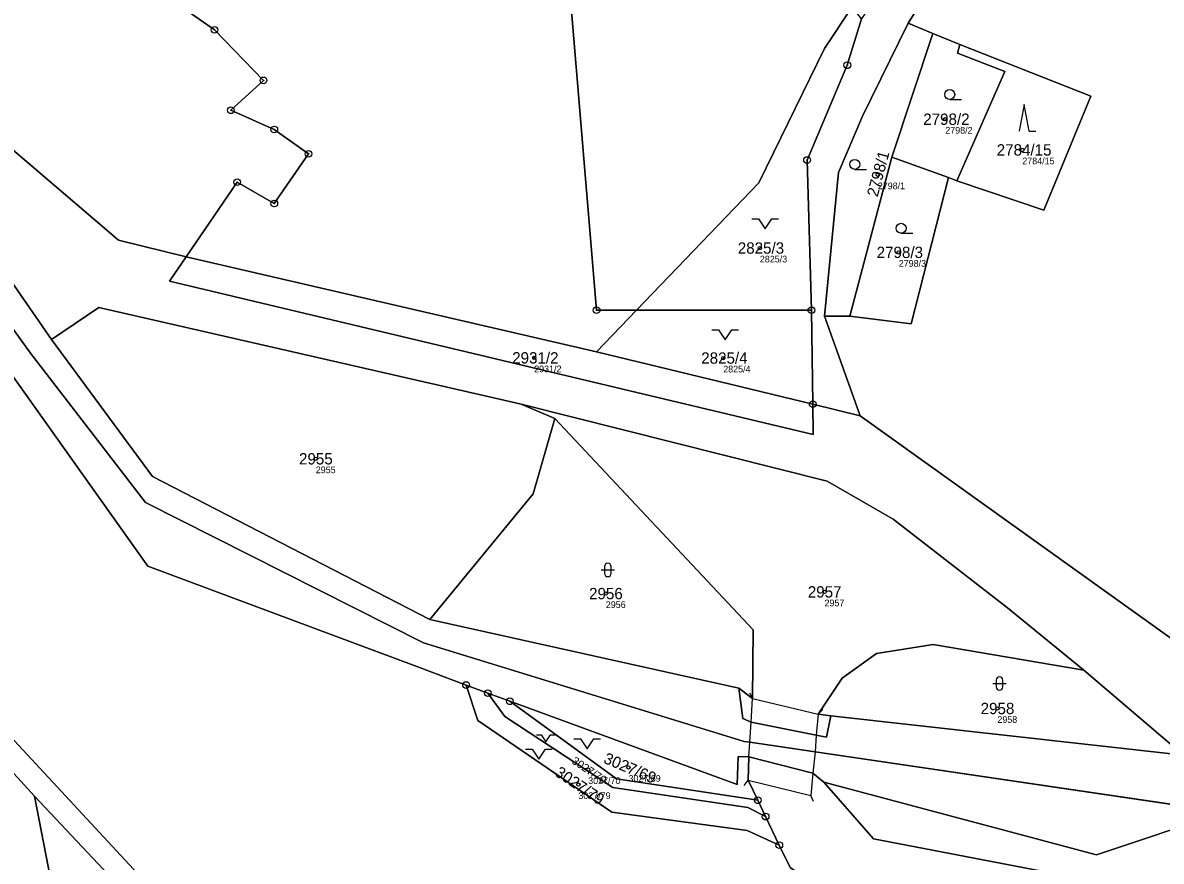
# Model space of a CAD drawing. Extents: x -751550 to -746116, y -1055108 to -1050700.
# Drawn here: x -750782.2 to -750611.5, y -1051997.2 to -1051871.5 of the extents above; entities that cross this region are included whole.
import ezdxf

# ---------------------------------------------------------------- set-up
doc = ezdxf.new("R2010")
doc.units = 0
for name, color, linetype in [('Definiční body', 7, 'Continuous'), ('Hranice parcel', 7, 'Continuous'), ('Parcelní čísla', 7, 'Continuous'), ('Polygon parcely', 7, 'Continuous'), ('Vnitřní kresba', 7, 'Continuous'), ('Značky bodu BP', 7, 'Continuous'), ('Značky kultur', 7, 'Continuous')]:
    doc.layers.add(name, color=color, linetype=linetype)

msp = doc.modelspace()

# ---------------------------------------------------------------- linework, layer by layer
at = {"layer": 'Definiční body'}
for centre in [(-750643.89, -1051885.94), (-750632.34, -1051890.54), (-750654.01, -1051894.28), (-750671.7, -1051905.26), (-750650.87, -1051905.91), (-750705.54, -1051921.73), (-750677.19, -1051921.76), (-750738.3, -1051936.87), (-750694.8, -1051957.09), (-750662, -1051956.83), (-750636.08, -1051974.32), (-750691.4, -1051983.15), (-750697.44, -1051983.48), (-750698.92, -1051985.73)]:
    msp.add_circle(centre, 0.25, dxfattribs=at)
at = {"layer": 'Hranice parcel'}
for p, q in [((-750649.48, -1051871.55), (-750645.74, -1051873.09)), ((-750651.91, -1051891.62), (-750645.74, -1051873.09)), ((-750645.74, -1051873.09), (-750641.71, -1051874.75)), ((-750658.19, -1051915.5), (-750651.91, -1051891.62)), ((-750651.91, -1051891.62), (-750643.43, -1051894.67)), ((-750642.15, -1051895.18), (-750643.43, -1051894.67)), ((-750696.2, -1051920.85), (-750757.74, -1051906.59)), ((-750690.2, -1051914.59), (-750696.2, -1051920.85)), ((-750690.2, -1051914.59), (-750663.97, -1051914.59)), ((-750663.97, -1051914.59), (-750663.77, -1051928.69)), ((-750658.19, -1051915.5), (-750662.01, -1051915.5)), ((-750662.01, -1051915.5), (-750656.64, -1051930.42)), ((-750663.77, -1051928.69), (-750696.2, -1051920.85)), ((-750707.47, -1051928.67), (-750702.43, -1051930.85)), ((-750663.77, -1051928.69), (-750656.64, -1051930.42)), ((-750656.64, -1051930.42), (-750596.3, -1051973.61)), ((-750721.18, -1051960.95), (-750674.87, -1051971.28)), ((-750608.15, -1051981.3), (-750623.13, -1051968.57)), ((-750714.01, -1051976.13), (-750715.76, -1051970.8)), ((-750712.49, -1051972.01), (-750715.76, -1051970.8)), ((-750709.2, -1051973.24), (-750712.49, -1051972.01)), ((-750712.49, -1051972.01), (-750709.95, -1051975.52)), ((-750661.07, -1051975.4), (-750608.15, -1051981.3)), ((-750673.02, -1051976.38), (-750663.26, -1051978.3)), ((-750663.4, -1051980.82), (-750673.2, -1051979.37)), ((-750602.07, -1051989.86), (-750663.4, -1051980.82)), ((-750663.77, -1051984), (-750673.34, -1051981.59)), ((-750662.09, -1051985.38), (-750663.77, -1051984)), ((-750757.86, -1052103.74), (-750780.49, -1051987.46)), ((-750673.52, -1051989.17), (-750670.83, -1051990.54)), ((-750672, -1051988.09), (-750670.83, -1051990.54)), ((-750670.83, -1051990.54), (-750668.78, -1051994.82)), ((-750668.78, -1051994.82), (-750673.62, -1051992.64))]:
    msp.add_line(p, q, dxfattribs=at)
for points in [[(-750613.87, -1051803.77), (-750616.24, -1051819.09), (-750649.48, -1051871.55)], [(-750848.55, -1051816.82), (-750813.72, -1051851.05), (-750801.03, -1051875.77), (-750767.89, -1051904.07), (-750757.74, -1051906.59)], [(-750757.74, -1051906.59), (-750750.07, -1051895.39), (-750744.51, -1051898.59), (-750739.38, -1051891.12), (-750744.51, -1051887.48), (-750751.03, -1051884.6), (-750746.12, -1051880.11), (-750753.49, -1051872.53), (-750779.47, -1051854.37), (-750797.11, -1051873.06), (-750799.03, -1051868.36), (-750794.44, -1051867.61), (-750793.8, -1051868.36), (-750778.83, -1051850.68), (-750767.79, -1051846.4), (-750761.26, -1051841), (-750770.04, -1051829.97), (-750771.4, -1051831.32), (-750814.64, -1051840.55), (-750744.15, -1051817.15), (-750706.54, -1051837.62), (-750702.26, -1051842.13), (-750696.18, -1051914.59), (-750690.2, -1051914.59)], [(-750722.15, -1051964.48), (-750763.83, -1051943.41), (-750781.07, -1051921.05), (-750800.64, -1051893.97), (-750821.94, -1051858.92), (-750833.31, -1051845.09), (-750835.66, -1051844.3), (-750853.81, -1051842.93), (-750865.9, -1051845.93), (-750864.08, -1051893.52), (-750886.39, -1051946.93), (-750902.37, -1051978.88), (-750932.59, -1052007.62), (-750955.96, -1052016.91), (-750975.88, -1052023.38), (-750991.94, -1052026.43), (-750997.86, -1052025.42), (-751016.42, -1052020.68), (-751044.85, -1052011.41), (-751055.26, -1052008.37), (-751075.73, -1052011.31), (-751079.58, -1052009.98)], [(-750777.95, -1051918.96), (-750797.03, -1051891.44), (-750819.36, -1051857.11), (-750830.62, -1051843.19)], [(-750657.87, -1051869.07), (-750662, -1051875.32), (-750671.85, -1051895.46), (-750690.2, -1051914.59)], [(-750663.97, -1051914.59), (-750664.62, -1051892.06), (-750658.58, -1051877.85), (-750656.44, -1051870.9)], [(-750662.01, -1051915.5), (-750659.89, -1051893.95), (-750656.3, -1051885.49), (-750649.48, -1051871.55)], [(-750641.71, -1051874.75), (-750642.04, -1051876.01), (-750634.96, -1051878.76), (-750642.15, -1051895.18)], [(-750641.71, -1051874.75), (-750622.05, -1051882.47), (-750629.1, -1051899.56), (-750642.15, -1051895.18)], [(-750643.43, -1051894.67), (-750649.03, -1051916.63), (-750658.19, -1051915.5)], [(-750831.67, -1051898.49), (-750801.09, -1051964.93), (-750780.49, -1051987.46)], [(-750825.82, -1051901.56), (-750797.62, -1051963.95), (-750748.38, -1052017), (-750674.43, -1052070.87), (-750661.75, -1052076.3), (-750638.27, -1052090.6), (-750624.97, -1052104.75), (-750623.49, -1052108.2)], [(-750663.77, -1051928.69), (-750663.71, -1051933.21), (-750760.24, -1051910.24), (-750757.74, -1051906.59)], [(-750777.95, -1051918.96), (-750770.85, -1051914.17), (-750712.04, -1051927.63), (-750707.47, -1051928.67)], [(-750721.18, -1051960.95), (-750762.77, -1051939.55), (-750777.95, -1051918.96)], [(-750715.76, -1051970.8), (-750723.12, -1051968.02), (-750763.46, -1051953), (-750784.48, -1051923.43)], [(-750623.13, -1051968.57), (-750634.58, -1051959.24), (-750651.73, -1051945.92), (-750661.61, -1051940.23), (-750707.47, -1051928.67)], [(-750702.43, -1051930.85), (-750705.67, -1051942.14), (-750721.18, -1051960.95)], [(-750674.87, -1051971.28), (-750672.8, -1051972.84), (-750672.69, -1051962.51), (-750702.43, -1051930.85)], [(-750673.2, -1051979.37), (-750674.03, -1051979.25), (-750722.15, -1051964.48)], [(-750661.07, -1051975.4), (-750662.97, -1051975.15), (-750659.33, -1051969.75), (-750654.22, -1051966.09), (-750645.73, -1051964.74), (-750623.13, -1051968.57)], [(-750674.87, -1051971.28), (-750674.27, -1051975.84), (-750673.02, -1051976.38)], [(-750709.2, -1051973.24), (-750693.18, -1051984.89), (-750672, -1051988.09)], [(-750673.34, -1051981.59), (-750674.96, -1051981.52), (-750675.12, -1051985.71), (-750709.2, -1051973.24)], [(-750709.95, -1051975.52), (-750693.76, -1051986.16), (-750673.52, -1051989.17)], [(-750663.26, -1051978.3), (-750661.7, -1051978.61), (-750661.07, -1051975.4)], [(-750673.62, -1051992.64), (-750693.88, -1051989.85), (-750714.01, -1051976.13)], [(-750673.34, -1051981.59), (-750673.44, -1051985.08), (-750672, -1051988.09)], [(-750602.07, -1051989.86), (-750621.2, -1051996.27), (-750662.09, -1051985.38)], [(-750662.09, -1051985.38), (-750654.64, -1051993.88), (-750599.24, -1052004.51), (-750587.34, -1052006.09), (-750569.16, -1052010.23), (-750564.93, -1052017.74), (-750557.51, -1052019.53), (-750548.59, -1052023.35), (-750541.94, -1052027.66), (-750534.47, -1052033.59), (-750527.11, -1052040.17), (-750515.5, -1052055.48)], [(-750780.49, -1051987.46), (-750752.62, -1052017.05), (-750676.13, -1052074.7), (-750638.35, -1052096.77), (-750628.25, -1052106.56), (-750624.63, -1052117.53)], [(-750668.78, -1051994.82), (-750667.17, -1051998.19), (-750658.54, -1052003.97), (-750648.25, -1052009.55), (-750630.37, -1052017.18), (-750619.29, -1052019.68)]]:
    msp.add_lwpolyline(points, dxfattribs=at)
at = {"layer": 'Polygon parcely'}
for points in [[(-750519.7, -1051485.81), (-750625.67, -1051566.31), (-750654.93, -1051606.62), (-750657.79, -1051618.22), (-750634.78, -1051688.28), (-750610.18, -1051779.92), (-750611.18, -1051786.4), (-750613.87, -1051803.77), (-750616.24, -1051819.09), (-750649.48, -1051871.55), (-750645.74, -1051873.09), (-750641.71, -1051874.75), (-750622.05, -1051882.47), (-750629.1, -1051899.56), (-750642.15, -1051895.18), (-750643.43, -1051894.67), (-750649.03, -1051916.63), (-750658.19, -1051915.5), (-750662.01, -1051915.5), (-750656.64, -1051930.42), (-750596.3, -1051973.61), (-750581.34, -1051969.79), (-750556.54, -1051965.59), (-750530.47, -1051959.57)], [(-750793.8, -1051868.36), (-750778.83, -1051850.68), (-750767.79, -1051846.4), (-750761.26, -1051841), (-750770.04, -1051829.97), (-750771.4, -1051831.32), (-750814.64, -1051840.55), (-750744.15, -1051817.15), (-750706.54, -1051837.62), (-750702.26, -1051842.13), (-750696.18, -1051914.59), (-750690.2, -1051914.59), (-750671.85, -1051895.46), (-750662, -1051875.32), (-750657.87, -1051869.07), (-750656.82, -1051867.66), (-750680.58, -1051847.34), (-750671.2, -1051806.92), (-750676.76, -1051805.44), (-750667.69, -1051760.02)], [(-750797.11, -1051873.06), (-750779.47, -1051854.37), (-750753.49, -1051872.53), (-750746.12, -1051880.11), (-750751.03, -1051884.6), (-750744.51, -1051887.48), (-750739.38, -1051891.12), (-750744.51, -1051898.59), (-750750.07, -1051895.39), (-750757.74, -1051906.59), (-750696.2, -1051920.85), (-750690.2, -1051914.59), (-750696.18, -1051914.59), (-750702.26, -1051842.13), (-750706.54, -1051837.62), (-750744.15, -1051817.15), (-750814.64, -1051840.55), (-750771.4, -1051831.32), (-750770.04, -1051829.97), (-750761.26, -1051841), (-750767.79, -1051846.4), (-750778.83, -1051850.68), (-750793.8, -1051868.36)], [(-750801.03, -1051875.77), (-750767.89, -1051904.07), (-750757.74, -1051906.59), (-750750.07, -1051895.39), (-750744.51, -1051898.59), (-750739.38, -1051891.12), (-750744.51, -1051887.48), (-750751.03, -1051884.6), (-750746.12, -1051880.11), (-750753.49, -1051872.53), (-750779.47, -1051854.37), (-750797.11, -1051873.06)], [(-750797.03, -1051891.44), (-750777.95, -1051918.96), (-750770.85, -1051914.17), (-750712.04, -1051927.63), (-750707.47, -1051928.67), (-750661.61, -1051940.23), (-750651.73, -1051945.92), (-750634.58, -1051959.24), (-750623.13, -1051968.57), (-750608.15, -1051981.3), (-750603.53, -1051977.86), (-750602.5, -1051976.15), (-750596.3, -1051973.61), (-750656.64, -1051930.42), (-750663.77, -1051928.69), (-750663.71, -1051933.21), (-750760.24, -1051910.24), (-750757.74, -1051906.59), (-750767.89, -1051904.07), (-750801.03, -1051875.77)], [(-750800.64, -1051893.97), (-750781.07, -1051921.05), (-750763.83, -1051943.41), (-750722.15, -1051964.48), (-750674.03, -1051979.25), (-750673.2, -1051979.37), (-750663.4, -1051980.82), (-750602.07, -1051989.86), (-750603.66, -1051985.43), (-750608.15, -1051981.3), (-750661.07, -1051975.4), (-750661.7, -1051978.61), (-750663.26, -1051978.3), (-750673.02, -1051976.38), (-750674.27, -1051975.84), (-750674.87, -1051971.28), (-750721.18, -1051960.95), (-750762.77, -1051939.55), (-750777.95, -1051918.96), (-750797.03, -1051891.44)], [(-750784.48, -1051923.43), (-750763.46, -1051953), (-750723.12, -1051968.02), (-750715.76, -1051970.8), (-750712.49, -1051972.01), (-750709.2, -1051973.24), (-750675.12, -1051985.71), (-750674.96, -1051981.52), (-750673.34, -1051981.59), (-750663.77, -1051984), (-750662.09, -1051985.38), (-750621.2, -1051996.27), (-750602.07, -1051989.86), (-750663.4, -1051980.82), (-750673.2, -1051979.37), (-750674.03, -1051979.25), (-750722.15, -1051964.48), (-750763.83, -1051943.41), (-750781.07, -1051921.05), (-750800.64, -1051893.97)], [(-750674.43, -1052070.87), (-750748.38, -1052017), (-750797.62, -1051963.95), (-750825.82, -1051901.56), (-750831.67, -1051898.49), (-750801.09, -1051964.93), (-750780.49, -1051987.46), (-750752.62, -1052017.05), (-750676.13, -1052074.7)], [(-750510.71, -1051979.19), (-750536.96, -1051979.7), (-750575.9, -1051992.91), (-750602.07, -1051989.86), (-750621.2, -1051996.27), (-750662.09, -1051985.38), (-750654.64, -1051993.88), (-750599.24, -1052004.51), (-750587.34, -1052006.09), (-750569.16, -1052010.23), (-750564.93, -1052017.74), (-750557.51, -1052019.53), (-750548.59, -1052023.35), (-750541.94, -1052027.66), (-750534.47, -1052033.59), (-750527.11, -1052040.17), (-750515.5, -1052055.48)], [(-750654.64, -1051993.88), (-750662.09, -1051985.38), (-750663.77, -1051984), (-750673.34, -1051981.59), (-750673.44, -1051985.08), (-750672, -1051988.09), (-750670.83, -1051990.54), (-750668.78, -1051994.82), (-750667.17, -1051998.19)], [(-750515.5, -1052055.48), (-750527.11, -1052040.17), (-750534.47, -1052033.59), (-750541.94, -1052027.66), (-750548.59, -1052023.35), (-750557.51, -1052019.53), (-750564.93, -1052017.74), (-750569.16, -1052010.23), (-750587.34, -1052006.09), (-750599.24, -1052004.51), (-750654.64, -1051993.88)]]:
    msp.add_lwpolyline(points, dxfattribs=at)
for points in [[(-750662.01, -1051915.5), (-750659.89, -1051893.95), (-750656.3, -1051885.49), (-750649.48, -1051871.55), (-750616.24, -1051819.09), (-750613.87, -1051803.77), (-750617.56, -1051789.58), (-750619.58, -1051802.33), (-750618.94, -1051804.91), (-750619.06, -1051818.43), (-750622.51, -1051820.73), (-750624.61, -1051824.2), (-750626.99, -1051826.48), (-750656.44, -1051870.9), (-750658.58, -1051877.85), (-750664.62, -1051892.06), (-750663.97, -1051914.59), (-750663.77, -1051928.69), (-750656.64, -1051930.42)], [(-750663.97, -1051914.59), (-750664.62, -1051892.06), (-750658.58, -1051877.85), (-750656.44, -1051870.9), (-750657.87, -1051869.07), (-750662, -1051875.32), (-750671.85, -1051895.46), (-750690.2, -1051914.59)], [(-750658.19, -1051915.5), (-750651.91, -1051891.62), (-750645.74, -1051873.09), (-750649.48, -1051871.55), (-750656.3, -1051885.49), (-750659.89, -1051893.95), (-750662.01, -1051915.5)], [(-750651.91, -1051891.62), (-750643.43, -1051894.67), (-750642.15, -1051895.18), (-750634.96, -1051878.76), (-750642.04, -1051876.01), (-750641.71, -1051874.75), (-750645.74, -1051873.09)], [(-750642.04, -1051876.01), (-750634.96, -1051878.76), (-750642.15, -1051895.18), (-750629.1, -1051899.56), (-750622.05, -1051882.47), (-750641.71, -1051874.75)], [(-750780.49, -1051987.46), (-750801.09, -1051964.93), (-750831.67, -1051898.49), (-750848.02, -1051889.99), (-750854.63, -1051899.68), (-750846.06, -1052051.46), (-750846.94, -1052069.49), (-750762.76, -1052101.87), (-750757.86, -1052103.74)], [(-750658.19, -1051915.5), (-750649.03, -1051916.63), (-750643.43, -1051894.67), (-750651.91, -1051891.62)], [(-750668.78, -1051994.82), (-750673.62, -1051992.64), (-750693.88, -1051989.85), (-750714.01, -1051976.13), (-750715.76, -1051970.8), (-750723.12, -1051968.02), (-750763.46, -1051953), (-750784.48, -1051923.43), (-750825.82, -1051901.56), (-750797.62, -1051963.95), (-750748.38, -1052017), (-750674.43, -1052070.87), (-750661.75, -1052076.3), (-750638.27, -1052090.6), (-750624.97, -1052104.75), (-750623.49, -1052108.2), (-750619.29, -1052019.68), (-750630.37, -1052017.18), (-750648.25, -1052009.55), (-750658.54, -1052003.97), (-750667.17, -1051998.19)], [(-750663.77, -1051928.69), (-750696.2, -1051920.85), (-750757.74, -1051906.59), (-750760.24, -1051910.24), (-750663.71, -1051933.21)], [(-750721.18, -1051960.95), (-750705.67, -1051942.14), (-750702.43, -1051930.85), (-750707.47, -1051928.67), (-750712.04, -1051927.63), (-750770.85, -1051914.17), (-750777.95, -1051918.96), (-750762.77, -1051939.55)], [(-750690.2, -1051914.59), (-750696.2, -1051920.85), (-750663.77, -1051928.69), (-750663.97, -1051914.59)], [(-750661.07, -1051975.4), (-750662.97, -1051975.15), (-750659.33, -1051969.75), (-750654.22, -1051966.09), (-750645.73, -1051964.74), (-750623.13, -1051968.57), (-750634.58, -1051959.24), (-750651.73, -1051945.92), (-750661.61, -1051940.23), (-750707.47, -1051928.67), (-750702.43, -1051930.85), (-750672.69, -1051962.51), (-750672.8, -1051972.84), (-750674.87, -1051971.28), (-750674.27, -1051975.84), (-750673.02, -1051976.38), (-750663.26, -1051978.3), (-750661.7, -1051978.61)], [(-750705.67, -1051942.14), (-750721.18, -1051960.95), (-750674.87, -1051971.28), (-750672.8, -1051972.84), (-750672.69, -1051962.51), (-750702.43, -1051930.85)], [(-750608.15, -1051981.3), (-750623.13, -1051968.57), (-750645.73, -1051964.74), (-750654.22, -1051966.09), (-750659.33, -1051969.75), (-750662.97, -1051975.15), (-750661.07, -1051975.4)], [(-750712.49, -1051972.01), (-750715.76, -1051970.8), (-750714.01, -1051976.13), (-750693.88, -1051989.85), (-750673.62, -1051992.64), (-750668.78, -1051994.82), (-750670.83, -1051990.54), (-750673.52, -1051989.17), (-750693.76, -1051986.16), (-750709.95, -1051975.52)], [(-750673.52, -1051989.17), (-750670.83, -1051990.54), (-750672, -1051988.09), (-750693.18, -1051984.89), (-750709.2, -1051973.24), (-750712.49, -1051972.01), (-750709.95, -1051975.52), (-750693.76, -1051986.16)], [(-750675.12, -1051985.71), (-750709.2, -1051973.24), (-750693.18, -1051984.89), (-750672, -1051988.09), (-750673.44, -1051985.08), (-750673.34, -1051981.59), (-750674.96, -1051981.52)], [(-750624.63, -1052117.53), (-750628.25, -1052106.56), (-750638.35, -1052096.77), (-750676.13, -1052074.7), (-750752.62, -1052017.05), (-750780.49, -1051987.46), (-750757.86, -1052103.74), (-750671.06, -1052123.66), (-750662.94, -1052125.41)]]:
    msp.add_lwpolyline(points, close=True, dxfattribs=at)
at = {"layer": 'Vnitřní kresba'}
for p, q in [((-750673.25, -1051971.95), (-750672.8, -1051972.84)), ((-750673.02, -1051976.38), (-750672.8, -1051972.84)), ((-750672.8, -1051972.84), (-750662.97, -1051975.15)), ((-750662.97, -1051975.15), (-750663.26, -1051978.3)), ((-750662.25, -1051974.46), (-750662.97, -1051975.15)), ((-750673.2, -1051979.37), (-750673.02, -1051976.38)), ((-750673.34, -1051981.59), (-750673.2, -1051979.37)), ((-750663.26, -1051978.3), (-750663.4, -1051980.82)), ((-750663.4, -1051980.82), (-750663.77, -1051984)), ((-750663.77, -1051984), (-750664.07, -1051987.35)), ((-750674.07, -1051985.86), (-750673.44, -1051985.08)), ((-750673.44, -1051985.08), (-750664.07, -1051987.35)), ((-750663.66, -1051988.26), (-750664.07, -1051987.35))]:
    msp.add_line(p, q, dxfattribs=at)
at = {"layer": 'Značky bodu BP'}
for centre, radius in [((-750753.49, -1051872.53), 0.5), ((-750753.49, -1051872.53), 0.0303), ((-750658.58, -1051877.85), 0.5), ((-750658.58, -1051877.85), 0.0303), ((-750746.12, -1051880.11), 0.5), ((-750746.12, -1051880.11), 0.0303), ((-750751.03, -1051884.6), 0.5), ((-750751.03, -1051884.6), 0.0303), ((-750744.51, -1051887.48), 0.5), ((-750744.51, -1051887.48), 0.0303), ((-750739.38, -1051891.12), 0.5), ((-750739.38, -1051891.12), 0.0303), ((-750664.62, -1051892.06), 0.5), ((-750664.62, -1051892.06), 0.0303), ((-750750.07, -1051895.39), 0.5), ((-750750.07, -1051895.39), 0.0303), ((-750744.51, -1051898.59), 0.5), ((-750744.51, -1051898.59), 0.0303), ((-750696.18, -1051914.59), 0.5), ((-750696.18, -1051914.59), 0.0303), ((-750663.97, -1051914.59), 0.5), ((-750663.97, -1051914.59), 0.0303), ((-750663.77, -1051928.69), 0.5), ((-750663.77, -1051928.69), 0.0303), ((-750715.76, -1051970.8), 0.5), ((-750715.76, -1051970.8), 0.0303), ((-750712.49, -1051972.01), 0.5), ((-750712.49, -1051972.01), 0.0303), ((-750709.2, -1051973.24), 0.5), ((-750709.2, -1051973.24), 0.0303), ((-750672, -1051988.09), 0.5), ((-750672, -1051988.09), 0.0303), ((-750670.83, -1051990.54), 0.5), ((-750670.83, -1051990.54), 0.0303), ((-750668.78, -1051994.82), 0.5), ((-750668.78, -1051994.82), 0.0303)]:
    msp.add_circle(centre, radius, dxfattribs=at)
at = {"layer": 'Značky kultur'}
for p, q in [((-750643.23, -1051882.98), (-750641.48, -1051882.98)), ((-750632.06, -1051883.75), (-750632.81, -1051887.75)), ((-750631.31, -1051887.75), (-750632.06, -1051883.75)), ((-750631.31, -1051887.75), (-750630.31, -1051887.75)), ((-750657.47, -1051893.46), (-750655.72, -1051893.46)), ((-750672.89, -1051900.87), (-750671.89, -1051900.87)), ((-750671.89, -1051900.87), (-750670.89, -1051902.37)), ((-750670.89, -1051902.37), (-750669.89, -1051900.87)), ((-750669.89, -1051900.87), (-750668.89, -1051900.87)), ((-750650.52, -1051903.05), (-750648.77, -1051903.05)), ((-750678.89, -1051917.52), (-750677.89, -1051917.52)), ((-750677.89, -1051917.52), (-750676.89, -1051919.02)), ((-750676.89, -1051919.02), (-750675.89, -1051917.52)), ((-750675.89, -1051917.52), (-750674.89, -1051917.52)), ((-750695.49, -1051953.55), (-750693.49, -1051953.55)), ((-750694.99, -1051953.05), (-750694.99, -1051954.05)), ((-750693.99, -1051954.05), (-750693.99, -1051953.05)), ((-750636.75, -1051970.57), (-750634.75, -1051970.57)), ((-750636.25, -1051970.07), (-750636.25, -1051971.07)), ((-750635.25, -1051971.07), (-750635.25, -1051970.07)), ((-750705.17, -1051978.28), (-750704.47, -1051978.28)), ((-750704.47, -1051978.28), (-750703.77, -1051979.33)), ((-750703.77, -1051979.33), (-750703.07, -1051978.28)), ((-750703.07, -1051978.28), (-750702.37, -1051978.28)), ((-750699.62, -1051978.86), (-750698.62, -1051978.86)), ((-750698.62, -1051978.86), (-750697.62, -1051980.36)), ((-750697.62, -1051980.36), (-750696.62, -1051978.86)), ((-750696.62, -1051978.86), (-750695.62, -1051978.86)), ((-750706.85, -1051980.43), (-750705.85, -1051980.43)), ((-750705.85, -1051980.43), (-750704.85, -1051981.93)), ((-750704.85, -1051981.93), (-750703.85, -1051980.43)), ((-750703.85, -1051980.43), (-750702.85, -1051980.43))]:
    msp.add_line(p, q, dxfattribs=at)
for centre in [(-750643.23, -1051882.23), (-750657.47, -1051892.71), (-750650.52, -1051902.3)]:
    msp.add_circle(centre, 0.75, dxfattribs=at)
for centre, start, end in [((-750694.49, -1051953.05), 0, 180), ((-750694.49, -1051954.05), 180, 359.9879), ((-750635.75, -1051970.07), 0, 180), ((-750635.75, -1051971.07), 180, 359.9879)]:
    msp.add_arc(centre, 0.5, start, end, dxfattribs=at)

# ---------------------------------------------------------------- texts
at = {"layer": 'Definiční body'}
for s, p in [('2798/2', (-750643.89, -1051888.1)), ('2784/15', (-750632.34, -1051892.7)), ('2798/1', (-750654.01, -1051896.44)), ('2825/3', (-750671.7, -1051907.42)), ('2798/3', (-750650.87, -1051908.07)), ('2931/2', (-750705.54, -1051923.89)), ('2825/4', (-750677.19, -1051923.92)), ('2955', (-750738.3, -1051939.03)), ('2956', (-750694.8, -1051959.25)), ('2957', (-750662, -1051958.99)), ('2958', (-750636.08, -1051976.48)), ('3027/70', (-750697.44, -1051985.64)), ('3027/69', (-750691.4, -1051985.31)), ('3027/79', (-750698.92, -1051987.89))]:
    msp.add_text(s, height=1, dxfattribs=at).set_placement(p)
at = {"layer": 'Parcelní čísla'}
for s, p in [('2798/2', (-750647.2, -1051886.79)), ('2784/15', (-750636.18, -1051891.39)), ('2825/3', (-750675.01, -1051906.11)), ('2798/3', (-750654.18, -1051906.76)), ('2931/2', (-750708.84, -1051922.58)), ('2825/4', (-750680.49, -1051922.61)), ('2955', (-750740.81, -1051937.72)), ('2956', (-750697.31, -1051957.94)), ('2957', (-750664.51, -1051957.68)), ('2958', (-750638.59, -1051975.17))]:
    msp.add_text(s, height=1.7, dxfattribs=at).set_placement(p)
for s, height, rotation, p in [('2798/1', 1.7, 75, (-750654.04, -1051897.69)), ('3027/69', 1.7, 337, (-750695.27, -1051982.43)), ('3027/70', 1.2, 326, (-750700.02, -1051982.46)), ('3027/79', 1.7, 326, (-750702.58, -1051984.29))]:
    msp.add_text(s, height=height, rotation=rotation, dxfattribs=at).set_placement(p)

doc.saveas('drawing.dxf')
